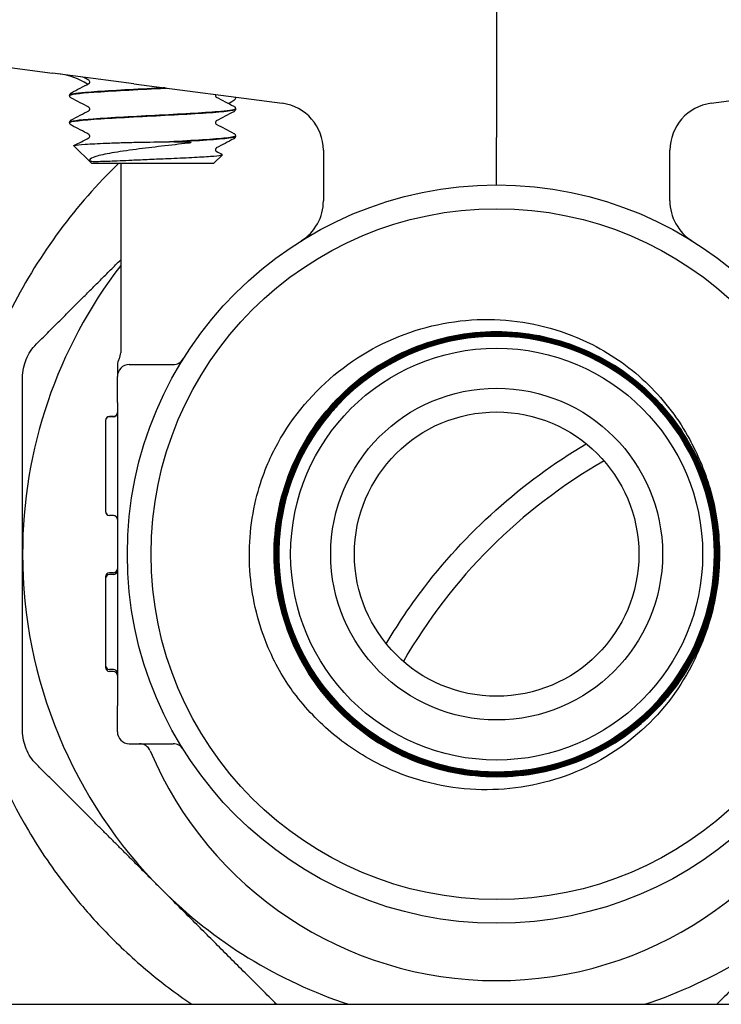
# Model space of a CAD drawing. Header units: inches. Extents: x 36 to 1719, y -84 to 1122.
# Tile 407 of 558: x 1423.34 to 1425.19, y 376.8 to 379.4. Entities that reach past the tile are written whole.
import ezdxf

# ---------------------------------------------------------------- set-up
doc = ezdxf.new("R2010")
doc.units = ezdxf.units.IN
doc.header["$LTSCALE"] = 48
doc.header["$MEASUREMENT"] = 0
doc.layers.add('Visible (ANSI)', color=7, linetype='Continuous', lineweight=30)

msp = doc.modelspace()

# ---------------------------------------------------------------- linework, layer by layer
at = {"layer": 'Visible (ANSI)'}
for p, q in [((1424.59912, 379.86139), (1424.59912, 379.08502)), ((1423.30266, 379.27194), (1423.42781, 379.25546)), ((1423.64264, 379.22718), (1423.42781, 379.25546)), ((1423.64264, 379.22718), (1424.03365, 379.1757)), ((1425.16458, 379.1757), (1425.5556, 379.22718)), ((1423.47319, 379.19676), (1423.47319, 379.19609)), ((1423.91069, 379.16101), (1423.91069, 379.16034)), ((1423.47319, 379.12526), (1423.47319, 379.12459)), ((1423.74872, 379.07395), (1423.73622, 379.07395)), ((1423.91069, 379.08951), (1423.91069, 379.08884)), ((1424.59912, 378.96014), (1424.59912, 379.08502)), ((1423.53093, 379.01764), (1423.48417, 379.06325)), ((1424.14234, 379.05177), (1424.14234, 378.91848)), ((1425.0559, 378.91848), (1425.0559, 379.05177)), ((1423.85295, 379.01764), (1423.87582, 379.03994)), ((1423.53093, 379.01764), (1423.85295, 379.01764)), ((1423.60787, 379.01764), (1423.60787, 378.51764)), ((1423.59912, 378.48558), (1423.59912, 378.45514)), ((1423.63037, 378.48639), (1423.74601, 378.48639)), ((1423.59912, 378.38639), (1423.59912, 378.45514)), ((1423.59912, 378.38639), (1423.59912, 378.25388)), ((1423.5887, 378.34959), (1423.57829, 378.34959)), ((1423.5887, 378.34898), (1423.57829, 378.34898)), ((1423.56787, 378.33917), (1423.56787, 378.33857)), ((1423.56787, 378.33857), (1423.56787, 378.21892)), ((1423.59912, 378.25388), (1423.59912, 377.71891)), ((1423.56787, 378.21892), (1423.56787, 378.09907)), ((1423.56787, 378.09907), (1423.56787, 378.09866)), ((1423.5887, 378.08865), (1423.57829, 378.08865)), ((1423.5887, 378.08825), (1423.57829, 378.08825)), ((1423.5887, 377.93737), (1423.57829, 377.93737)), ((1423.5887, 377.9323), (1423.57829, 377.9323)), ((1423.56787, 377.92695), (1423.56787, 377.92185)), ((1423.56787, 377.92188), (1423.56787, 377.69272)), ((1423.59912, 377.71891), (1423.59912, 377.58639)), ((1423.56787, 377.69272), (1423.56787, 377.68745)), ((1423.5887, 377.6823), (1423.57829, 377.6823)), ((1423.5887, 377.67703), (1423.57829, 377.67703)), ((1423.59912, 377.51764), (1423.59912, 377.58639)), ((1423.63037, 377.48639), (1423.74601, 377.48639)), ((1391.36662, 376.79889), (1456.86662, 376.79889))]:
    msp.add_line(p, q, dxfattribs=at)
for radius in [0.97375, 0.91125, 0.54316, 0.4375, 0.375]:
    msp.add_circle((1424.59912, 377.98639), radius, dxfattribs=at)
for centre, radius, start, end in [((1423.42037, 379.06732), 0.1875, 57.7328, 82.5), ((1424.01734, 379.05177), 0.125, 0, 82.5), ((1425.1809, 379.05177), 0.125, 97.5, 180), ((1424.01734, 378.91848), 0.125, 301.97122, 0), ((1425.1809, 378.91848), 0.125, 180, 238.02878), ((1424.59912, 377.98639), 1.25, 142.46676, 180), ((1424.59912, 377.98639), 0.57441, 139.86113, 136.72231), ((1423.63037, 378.48575), 0.03125, 149.31658, 180), ((1423.57662, 378.51764), 0.03125, 329.31658, 0), ((1423.74601, 378.51764), 0.03125, 270, 328.08862), ((1423.63037, 378.45514), 0.03125, 90, 180), ((1424.59912, 377.98639), 0.57441, 136.72231, 139.86113), ((1423.57829, 378.33917), 0.01042, 90, 180), ((1423.57829, 378.33857), 0.01042, 90, 180), ((1423.5887, 378.36001), 0.01042, 270, 0), ((1423.5887, 378.3594), 0.01042, 270, 0), ((1425.59912, 376.98639), 1.4375, 119.91628, 150.08372), ((1423.57829, 378.09907), 0.01042, 180, 270), ((1423.57829, 378.09866), 0.01042, 180, 270), ((1423.5887, 378.07823), 0.01042, 0, 90), ((1423.5887, 378.07783), 0.01042, 0, 90), ((1424.59912, 377.98639), 1.25, 180, 225), ((1424.59912, 377.98639), 0.5875, 358.62118, 1.76001), ((1423.57829, 377.92695), 0.01042, 90, 180), ((1423.57829, 377.92188), 0.01042, 90, 180), ((1423.5887, 377.94778), 0.01042, 270, 0), ((1423.5887, 377.94272), 0.01042, 270, 0), ((1423.57829, 377.69272), 0.01042, 180, 270), ((1423.57829, 377.68745), 0.01042, 180, 270), ((1423.5887, 377.67188), 0.01042, 0, 90), ((1423.5887, 377.66662), 0.01042, 0, 90), ((1423.63037, 377.51764), 0.03125, 180, 270), ((1423.65705, 377.45514), 0.03125, 22.87693, 90), ((1424.59912, 377.85264), 0.99125, 202.87693, 337.12307), ((1423.74601, 377.45514), 0.03125, 31.91138, 90), ((1424.59912, 377.98639), 1.25, 225, 251.80513), ((1424.59912, 377.98639), 1.25, 288.19487, 315)]:
    msp.add_arc(centre, radius, start, end, dxfattribs=at)
for points in [[(1423.4779, 379.20356), (1423.49325, 379.21159), (1423.50859, 379.21963), (1423.52393, 379.22768)], [(1423.52393, 379.23667), (1423.51872, 379.2394), (1423.51351, 379.24213), (1423.5083, 379.24487)], [(1423.52393, 379.16517), (1423.50859, 379.17322), (1423.49325, 379.18125), (1423.4779, 379.18928)], [(1423.85824, 379.19879), (1423.85795, 379.19813), (1423.85774, 379.19728), (1423.85774, 379.19642)], [(1423.85996, 379.19193), (1423.87529, 379.18388), (1423.89064, 379.17584), (1423.90598, 379.16781)], [(1423.4779, 379.13206), (1423.49325, 379.14009), (1423.50859, 379.14813), (1423.52393, 379.15618)], [(1423.90598, 379.15353), (1423.89064, 379.1455), (1423.87529, 379.13747), (1423.85996, 379.12942)], [(1423.52393, 379.09367), (1423.50859, 379.10172), (1423.49325, 379.10975), (1423.4779, 379.11778)], [(1423.85996, 379.12043), (1423.87529, 379.11238), (1423.89064, 379.10434), (1423.90598, 379.09631)], [(1423.48451, 379.06402), (1423.49765, 379.0709), (1423.51079, 379.07779), (1423.52393, 379.08468)], [(1423.90598, 379.08203), (1423.89064, 379.074), (1423.87529, 379.06597), (1423.85996, 379.05792)], [(1423.85996, 379.04893), (1423.86511, 379.04622), (1423.87027, 379.04352), (1423.87543, 379.04081)]]:
    msp.add_open_spline(points, degree=3, dxfattribs=at)
for points, knots in [([(1423.52615, 379.23217), (1423.52615, 379.23356), (1423.52558, 379.23485), (1423.52465, 379.23614), (1423.52429, 379.23641), (1423.52398, 379.23664), (1423.52392, 379.23667), (1423.52392, 379.23667)], [0, 0, 0, 0, 0.022828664, 0.022828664, 0.041633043, 0.041633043, 0.054614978, 0.054614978, 0.054614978, 0.054614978]), ([(1423.52392, 379.22768), (1423.52392, 379.22768), (1423.52416, 379.22777), (1423.52492, 379.22857), (1423.52528, 379.22902), (1423.52591, 379.23035), (1423.52615, 379.23126), (1423.52615, 379.23217)], [0.002645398, 0.002645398, 0.002645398, 0.002645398, 0.027589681, 0.027589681, 0.042171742, 0.042171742, 0.057287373, 0.057287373, 0.057287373, 0.057287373]), ([(1423.47319, 379.19678), (1423.47326, 379.19824), (1423.4738, 379.19961), (1423.47505, 379.20149), (1423.47571, 379.2021), (1423.47687, 379.20299), (1423.4774, 379.2033), (1423.4779, 379.20356)], [0, 0, 0, 0, 0.020588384, 0.020588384, 0.04017257, 0.04017257, 0.058516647, 0.058516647, 0.058516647, 0.058516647]), ([(1423.47324, 379.19606), (1423.47334, 379.19905), (1423.49665, 379.20204), (1423.53726, 379.20503), (1423.58267, 379.20837), (1423.64884, 379.21171), (1423.71278, 379.21505), (1423.71804, 379.21532), (1423.72328, 379.2156), (1423.72849, 379.21587)], [15.7056467, 15.7056467, 15.7056467, 15.7056467, 16.4933178, 16.4933178, 16.4933178, 17.3741612, 17.3741612, 17.3741612, 17.4466642, 17.4466642, 17.4466642, 17.4466642]), ([(1423.72481, 379.21635), (1423.70919, 379.21553), (1423.69332, 379.21471), (1423.67752, 379.21388), (1423.61355, 379.21055), (1423.55217, 379.20721), (1423.51463, 379.20388), (1423.48791, 379.2015), (1423.47363, 379.19913), (1423.47341, 379.19676)], [-23.7130579, -23.7130579, -23.7130579, -23.7130579, -23.4959687, -23.4959687, -23.4959687, -22.6167864, -22.6167864, -22.6167864, -21.9911486, -21.9911486, -21.9911486, -21.9911486]), ([(1423.4779, 379.18928), (1423.47712, 379.18969), (1423.47627, 379.19019), (1423.47487, 379.19164), (1423.47438, 379.19228), (1423.47355, 379.19393), (1423.47324, 379.19498), (1423.47319, 379.19606)], [0, 0, 0, 0, 0.028459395, 0.028459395, 0.043235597, 0.043235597, 0.058545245, 0.058545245, 0.058545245, 0.058545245]), ([(1423.85774, 379.19642), (1423.85774, 379.19504), (1423.8583, 379.19375), (1423.85924, 379.19246), (1423.85959, 379.19219), (1423.8599, 379.19196), (1423.85996, 379.19193), (1423.85996, 379.19193)], [0, 0, 0, 0, 0.022828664, 0.022828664, 0.041633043, 0.041633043, 0.054614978, 0.054614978, 0.054614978, 0.054614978]), ([(1423.90863, 379.19216), (1423.9101, 379.19197), (1423.91078, 379.19117), (1423.91041, 379.1866), (1423.90426, 379.18019), (1423.89304, 379.17535), (1423.89264, 379.17518), (1423.89223, 379.17501)], [0, 0, 0, 0, 0.08181539, 0.08181539, 0.30693367, 0.30693367, 0.31512174, 0.31512174, 0.31512174, 0.31512174]), ([(1423.47319, 379.12456), (1423.47319, 379.12462), (1423.4732, 379.12468), (1423.47321, 379.12473), (1423.47401, 379.12808), (1423.50493, 379.13143), (1423.55518, 379.13478), (1423.60541, 379.13813), (1423.67398, 379.14147), (1423.73696, 379.14482), (1423.79993, 379.14817), (1423.85608, 379.15152), (1423.88586, 379.15486), (1423.90209, 379.15669), (1423.91031, 379.15851), (1423.91036, 379.16034)], [9.4224614, 9.4224614, 9.4224614, 9.4224614, 9.4372578, 9.4372578, 9.4372578, 10.320193, 10.320193, 10.320193, 11.2028583, 11.2028583, 11.2028583, 12.0852563, 12.0852563, 12.0852563, 12.5663706, 12.5663706, 12.5663706, 12.5663706]), ([(1423.91046, 379.16103), (1423.91037, 379.15873), (1423.89708, 379.15643), (1423.87195, 379.15413), (1423.83536, 379.15078), (1423.7743, 379.14743), (1423.71011, 379.14408), (1423.64622, 379.14074), (1423.58047, 379.13741), (1423.53562, 379.13407), (1423.4961, 379.13114), (1423.47348, 379.1282), (1423.47325, 379.12526)], [-18.8518725, -18.8518725, -18.8518725, -18.8518725, -18.2452653, -18.2452653, -18.2452653, -17.3619241, -17.3619241, -17.3619241, -16.4826805, -16.4826805, -16.4826805, -15.7079633, -15.7079633, -15.7079633, -15.7079633]), ([(1423.52615, 379.16067), (1423.52615, 379.16206), (1423.52558, 379.16335), (1423.52465, 379.16464), (1423.52429, 379.16491), (1423.52398, 379.16514), (1423.52392, 379.16517), (1423.52392, 379.16517)], [0, 0, 0, 0, 0.022828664, 0.022828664, 0.041633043, 0.041633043, 0.054614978, 0.054614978, 0.054614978, 0.054614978]), ([(1423.52392, 379.15618), (1423.52392, 379.15618), (1423.52416, 379.15627), (1423.52492, 379.15707), (1423.52528, 379.15752), (1423.52591, 379.15885), (1423.52615, 379.15976), (1423.52615, 379.16067)], [0.002645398, 0.002645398, 0.002645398, 0.002645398, 0.027589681, 0.027589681, 0.042171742, 0.042171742, 0.057287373, 0.057287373, 0.057287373, 0.057287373]), ([(1423.90598, 379.16781), (1423.90677, 379.1674), (1423.90761, 379.16691), (1423.90901, 379.16546), (1423.90951, 379.16482), (1423.91034, 379.16317), (1423.91064, 379.16212), (1423.91069, 379.16103)], [0, 0, 0, 0, 0.028459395, 0.028459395, 0.043235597, 0.043235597, 0.058545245, 0.058545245, 0.058545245, 0.058545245]), ([(1423.91069, 379.16031), (1423.91063, 379.15886), (1423.91008, 379.15749), (1423.90884, 379.15561), (1423.90817, 379.155), (1423.90701, 379.15411), (1423.90649, 379.1538), (1423.90598, 379.15353)], [0, 0, 0, 0, 0.020588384, 0.020588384, 0.04017257, 0.04017257, 0.058516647, 0.058516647, 0.058516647, 0.058516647]), ([(1423.47319, 379.12528), (1423.47326, 379.12674), (1423.4738, 379.12811), (1423.47505, 379.12999), (1423.47571, 379.1306), (1423.47687, 379.13149), (1423.4774, 379.1318), (1423.4779, 379.13206)], [0, 0, 0, 0, 0.020588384, 0.020588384, 0.04017257, 0.04017257, 0.058516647, 0.058516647, 0.058516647, 0.058516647]), ([(1423.4779, 379.11778), (1423.47712, 379.11819), (1423.47627, 379.11869), (1423.47487, 379.12014), (1423.47438, 379.12078), (1423.47355, 379.12243), (1423.47324, 379.12348), (1423.47319, 379.12456)], [0, 0, 0, 0, 0.028459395, 0.028459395, 0.043235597, 0.043235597, 0.058545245, 0.058545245, 0.058545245, 0.058545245]), ([(1423.85996, 379.12942), (1423.85996, 379.12942), (1423.85972, 379.12933), (1423.85897, 379.12853), (1423.8586, 379.12808), (1423.85797, 379.12674), (1423.85774, 379.12584), (1423.85774, 379.12492)], [0.002645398, 0.002645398, 0.002645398, 0.002645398, 0.027589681, 0.027589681, 0.042171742, 0.042171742, 0.057287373, 0.057287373, 0.057287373, 0.057287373]), ([(1423.85774, 379.12492), (1423.85774, 379.12354), (1423.8583, 379.12225), (1423.85924, 379.12096), (1423.85959, 379.12069), (1423.8599, 379.12046), (1423.85996, 379.12043), (1423.85996, 379.12043)], [0, 0, 0, 0, 0.022828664, 0.022828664, 0.041633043, 0.041633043, 0.054614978, 0.054614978, 0.054614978, 0.054614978]), ([(1423.52615, 379.08917), (1423.52615, 379.09056), (1423.52558, 379.09185), (1423.52465, 379.09314), (1423.52429, 379.09341), (1423.52398, 379.09364), (1423.52392, 379.09367), (1423.52392, 379.09367)], [0, 0, 0, 0, 0.022828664, 0.022828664, 0.041633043, 0.041633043, 0.054614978, 0.054614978, 0.054614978, 0.054614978]), ([(1423.52392, 379.08468), (1423.52392, 379.08468), (1423.52416, 379.08477), (1423.52492, 379.08557), (1423.52528, 379.08602), (1423.52591, 379.08735), (1423.52615, 379.08826), (1423.52615, 379.08917)], [0.002645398, 0.002645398, 0.002645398, 0.002645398, 0.027589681, 0.027589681, 0.042171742, 0.042171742, 0.057287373, 0.057287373, 0.057287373, 0.057287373]), ([(1423.57011, 379.07044), (1423.58233, 379.07096), (1423.59552, 379.07142), (1423.62361, 379.07226), (1423.63846, 379.07262), (1423.68095, 379.07349), (1423.70909, 379.07389), (1423.73622, 379.07395)], [-0.44431555, -0.44431555, -0.44431555, -0.44431555, -0.32882749, -0.32882749, -0.21096916, -0.21096916, 0, 0, 0, 0]), ([(1423.91035, 379.08953), (1423.91039, 379.08771), (1423.90224, 379.08588), (1423.88604, 379.08405), (1423.85619, 379.08069), (1423.7996, 379.07732), (1423.73622, 379.07395)], [-12.5686872, -12.5686872, -12.5686872, -12.5686872, -12.0870096, -12.0870096, -12.0870096, -11.1993887, -11.1993887, -11.1993887, -11.1993887]), ([(1423.74872, 379.07395), (1423.81247, 379.07739), (1423.86729, 379.08082), (1423.89318, 379.08425), (1423.90469, 379.08578), (1423.91038, 379.08731), (1423.91033, 379.08884)], [4.9749506, 4.9749506, 4.9749506, 4.9749506, 5.8802797, 5.8802797, 5.8802797, 6.2831853, 6.2831853, 6.2831853, 6.2831853]), ([(1423.74872, 379.07395), (1423.77004, 379.0739), (1423.78494, 379.07351), (1423.79113, 379.07272), (1423.79203, 379.07259), (1423.79274, 379.07235), (1423.79288, 379.07229), (1423.79302, 379.07219), (1423.79306, 379.07216), (1423.79309, 379.0721), (1423.7931, 379.07207), (1423.7931, 379.07202), (1423.79309, 379.072), (1423.79306, 379.07195), (1423.79304, 379.07193), (1423.79298, 379.07186), (1423.79293, 379.07183), (1423.79274, 379.07172), (1423.79256, 379.07165), (1423.79197, 379.07146), (1423.7915, 379.07135), (1423.78956, 379.07094), (1423.78744, 379.07065), (1423.78561, 379.07044)], [-0.13908594, -0.13908594, -0.13908594, -0.13908594, -0.04049598, -0.04049598, -0.02905727, -0.02905727, -0.02604998, -0.02604998, -0.0248335, -0.0248335, -0.02414703, -0.02414703, -0.02358262, -0.02358262, -0.02294682, -0.02294682, -0.02195641, -0.02195641, -0.01935369, -0.01935369, -0.01486853, -0.01486853, 0, 0, 0, 0]), ([(1423.90598, 379.09631), (1423.90677, 379.0959), (1423.90761, 379.09541), (1423.90901, 379.09396), (1423.90951, 379.09332), (1423.91034, 379.09167), (1423.91064, 379.09062), (1423.91069, 379.08953)], [0, 0, 0, 0, 0.028459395, 0.028459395, 0.043235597, 0.043235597, 0.058545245, 0.058545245, 0.058545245, 0.058545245]), ([(1423.91069, 379.08881), (1423.91063, 379.08736), (1423.91008, 379.08599), (1423.90884, 379.08411), (1423.90817, 379.0835), (1423.90701, 379.08261), (1423.90649, 379.0823), (1423.90598, 379.08203)], [0, 0, 0, 0, 0.020588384, 0.020588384, 0.04017257, 0.04017257, 0.058516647, 0.058516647, 0.058516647, 0.058516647]), ([(1423.48417, 379.06325), (1423.48368, 379.06372), (1423.48446, 379.06419), (1423.49071, 379.06563), (1423.50022, 379.06659), (1423.52881, 379.06852), (1423.54774, 379.06948), (1423.57011, 379.07044)], [-0.5228503, -0.5228503, -0.5228503, -0.5228503, -0.42146306, -0.42146306, -0.21216858, -0.21216858, 0, 0, 0, 0]), ([(1423.78561, 379.07044), (1423.7631, 379.06775), (1423.73946, 379.06504), (1423.69277, 379.05957), (1423.67007, 379.05685), (1423.62486, 379.05098), (1423.60302, 379.04787), (1423.5667, 379.04157), (1423.55226, 379.03846), (1423.53241, 379.03217), (1423.52678, 379.02906), (1423.52571, 379.02583)], [-0.9073382, -0.9073382, -0.9073382, -0.9073382, -0.72551326, -0.72551326, -0.55061182, -0.55061182, -0.35778862, -0.35778862, -0.17425332, -0.17425332, 0, 0, 0, 0]), ([(1423.85996, 379.05792), (1423.85996, 379.05792), (1423.85972, 379.05783), (1423.85897, 379.05703), (1423.8586, 379.05658), (1423.85797, 379.05524), (1423.85774, 379.05434), (1423.85774, 379.05342)], [0.002645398, 0.002645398, 0.002645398, 0.002645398, 0.027589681, 0.027589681, 0.042171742, 0.042171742, 0.057287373, 0.057287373, 0.057287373, 0.057287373]), ([(1423.85774, 379.05342), (1423.85774, 379.05204), (1423.8583, 379.05075), (1423.85924, 379.04946), (1423.85959, 379.04919), (1423.8599, 379.04896), (1423.85996, 379.04893), (1423.85996, 379.04893)], [0, 0, 0, 0, 0.022828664, 0.022828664, 0.041633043, 0.041633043, 0.054614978, 0.054614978, 0.054614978, 0.054614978]), ([(1423.52571, 379.02583), (1423.5256, 379.02551), (1423.52564, 379.02518), (1423.52584, 379.02478), (1423.52589, 379.02469), (1423.526, 379.02455), (1423.52604, 379.0245), (1423.52611, 379.02442), (1423.52614, 379.02438), (1423.5262, 379.02432), (1423.52623, 379.02429), (1423.5263, 379.02422), (1423.52633, 379.02419), (1423.52642, 379.02412), (1423.52647, 379.02408), (1423.52664, 379.02394), (1423.52677, 379.02385), (1423.52723, 379.02358), (1423.5276, 379.02341), (1423.52991, 379.0226), (1423.53296, 379.02231), (1423.53972, 379.02231)], [-0.25215193, -0.25215193, -0.25215193, -0.25215193, -0.19967794, -0.19967794, -0.18722758, -0.18722758, -0.18219412, -0.18219412, -0.17935031, -0.17935031, -0.17701108, -0.17701108, -0.17437616, -0.17437616, -0.17027277, -0.17027277, -0.15860757, -0.15860757, -0.12989843, -0.12989843, 0, 0, 0, 0]), ([(1423.53972, 379.02231), (1423.55191, 379.02231), (1423.56788, 379.02298), (1423.59557, 379.02401), (1423.61528, 379.02481), (1423.63693, 379.02583)], [-0.29459793, -0.29459793, -0.29459793, -0.29459793, -0.17753869, -0.17753869, 0, 0, 0, 0]), ([(1423.63693, 379.02583), (1423.65189, 379.02654), (1423.66761, 379.02723), (1423.69983, 379.02863), (1423.71617, 379.02933), (1423.75456, 379.03099), (1423.77589, 379.03195), (1423.81438, 379.03388), (1423.83109, 379.03484), (1423.85756, 379.03677), (1423.86694, 379.03772), (1423.87561, 379.0394), (1423.87678, 379.04011), (1423.87543, 379.04081)], [-2.9565185, -2.9565185, -2.9565185, -2.9565185, -2.83328963, -2.83328963, -2.7085326, -2.7085326, -2.53378878, -2.53378878, -2.35616123, -2.35616123, -2.17565081, -2.17565081, -2.04025374, -2.04025374, -2.04025374, -2.04025374]), ([(1423.60286, 379.01764), (1423.48915, 378.90778), (1423.39395, 378.77945), (1423.23559, 378.46875), (1423.1829, 378.28272), (1423.15659, 377.91821), (1423.17498, 377.7438), (1423.25858, 377.46459), (1423.30507, 377.35785), (1423.39559, 377.20455), (1423.43019, 377.1537), (1423.49733, 377.06751), (1423.52853, 377.03134), (1423.59717, 376.95937), (1423.63483, 376.92393), (1423.71312, 376.85786), (1423.75358, 376.82724), (1423.79547, 376.79889)], [3.1813582, 3.1813582, 3.1813582, 3.1813582, 4.4730648, 4.4730648, 6.0086459, 6.0086459, 7.3720132, 7.3720132, 8.2649261, 8.2649261, 8.7344007, 8.7344007, 9.0985126, 9.0985126, 9.4928301, 9.4928301, 9.8807929, 9.8807929, 9.8807929, 9.8807929]), ([(1424.01433, 378.26456), (1424.05322, 378.33859), (1424.10609, 378.40437), (1424.23325, 378.51096), (1424.30598, 378.5511), (1424.4616, 378.60064), (1424.54282, 378.61002), (1424.70299, 378.59698), (1424.78042, 378.57518), (1424.90603, 378.51127), (1424.95609, 378.47539), (1425.04306, 378.39026), (1425.07961, 378.34168), (1425.10816, 378.2884)], [0, 0, 0, 0, 0.637222, 0.637222, 1.2647089, 1.2647089, 1.8824576, 1.8824576, 2.490465, 2.490465, 2.9578106, 2.9578106, 3.4191938, 3.4191938, 3.4191938, 3.4191938]), ([(1424.18093, 378.38017), (1424.15784, 378.35567), (1424.1369, 378.32914), (1424.07739, 378.23825), (1424.04903, 378.16823), (1424.02074, 378.02126), (1424.02109, 377.9457), (1424.05074, 377.79897), (1424.07976, 377.7292), (1424.16292, 377.6047), (1424.21627, 377.55116), (1424.34051, 377.46756), (1424.4102, 377.43829), (1424.5569, 377.40812), (1424.6325, 377.40751), (1424.7797, 377.43532), (1424.84988, 377.46347), (1424.9755, 377.5451), (1425.02974, 377.59781), (1425.11497, 377.72105), (1425.14514, 377.79042), (1425.17719, 377.93682), (1425.17876, 378.01246), (1425.1528, 378.16008), (1425.12552, 378.23066), (1425.04544, 378.3574), (1424.99339, 378.41234), (1424.87115, 378.49918), (1424.80213, 378.53024), (1424.65605, 378.56416), (1424.58039, 378.56669), (1424.43235, 378.54259), (1424.36138, 378.51619), (1424.23356, 378.43767), (1424.17793, 378.38629), (1424.08949, 378.26508), (1424.05753, 378.19642), (1424.02174, 378.05068), (1424.01825, 377.97501), (1424.04048, 377.82658), (1424.066, 377.75524), (1424.14295, 377.62635), (1424.19365, 377.57003), (1424.3138, 377.48), (1424.38211, 377.44716), (1424.52747, 377.40949), (1424.60314, 377.40504), (1424.75194, 377.42541), (1424.82365, 377.45003), (1424.95359, 377.52539), (1425.01058, 377.57541), (1425.10218, 377.69449), (1425.13591, 377.76242), (1425.17544, 377.90738), (1425.18085, 377.98304), (1425.16236, 378.13219), (1425.13863, 378.20424), (1425.06488, 378.33522), (1425.01555, 378.39287), (1424.89757, 378.48604), (1424.83003, 378.52065), (1424.68548, 378.56204), (1424.60985, 378.56841), (1424.46038, 378.55181), (1424.38798, 378.52898), (1424.256, 378.45684), (1424.19769, 378.40822), (1424.10297, 378.29135), (1424.06748, 378.22421), (1424.02424, 378.0801), (1424.0169, 378.00451), (1424.03162, 377.85475), (1424.05355, 377.78202), (1424.12405, 377.64905), (1424.17196, 377.59008), (1424.2877, 377.49383), (1424.35442, 377.45747), (1424.49806, 377.41237), (1424.57361, 377.40407), (1424.72364, 377.4169), (1424.79669, 377.43791), (1424.93063, 377.50677), (1424.99024, 377.55396), (1425.08802, 377.66854), (1425.12524, 377.73484), (1425.17219, 377.878), (1425.18145, 377.95348), (1425.17052, 378.10376), (1425.15042, 378.17712), (1425.08322, 378.31201), (1425.03676, 378.37225), (1424.92335, 378.47154), (1424.85749, 378.50963), (1424.71485, 378.55841), (1424.63944, 378.56864), (1424.48893, 378.5596), (1424.41528, 378.54042), (1424.27946, 378.4749), (1424.21859, 378.42918), (1424.11781, 378.31696), (1424.07886, 378.25154), (1424.02824, 378.10944), (1424.01705, 378.03412), (1424.02418, 377.88341), (1424.04244, 377.80947), (1424.10628, 377.67274), (1424.15126, 377.61126), (1424.26226, 377.509), (1424.32722, 377.4692), (1424.46876, 377.41675), (1424.54398, 377.4046), (1424.69486, 377.40982), (1424.76908, 377.42715), (1424.9067, 377.48929), (1424.96878, 377.53351), (1425.07251, 377.64328), (1425.11315, 377.70777), (1425.16743, 377.84873), (1425.18055, 377.92384), (1425.17723, 378.07488), (1425.16083, 378.14935), (1425.1004, 378.28784), (1425.05694, 378.35052), (1424.94843, 378.4557), (1424.88442, 378.49718), (1424.74407, 378.55328), (1424.66908, 378.56736), (1424.51792, 378.56596), (1424.44319, 378.55049), (1424.30386, 378.49179), (1424.2406, 378.4491), (1424.13398, 378.34186), (1424.09166, 378.27833), (1424.03374, 378.13862), (1424.01871, 378.06376), (1424.0182, 377.9125), (1424.03272, 377.83753), (1424.08969, 377.69738), (1424.1316, 377.63353), (1424.23755, 377.5255), (1424.30058, 377.48234), (1424.43963, 377.42263), (1424.51434, 377.40664), (1424.66568, 377.4042), (1424.74088, 377.41778), (1424.88183, 377.47301), (1424.94625, 377.51413), (1425.05569, 377.61877), (1425.09967, 377.68128), (1425.16118, 377.81966), (1425.17813, 377.89421), (1425.18249, 378.04561), (1425.16985, 378.12101), (1425.11638, 378.26275), (1425.07605, 378.32772), (1424.97275, 378.43855), (1424.91075, 378.48335), (1424.77308, 378.54666), (1424.6987, 378.56456), (1424.54727, 378.57084), (1424.47166, 378.55916), (1424.32917, 378.50745), (1424.26365, 378.46793), (1424.15144, 378.36597), (1424.10583, 378.30451), (1424.04074, 378.16756), (1424.02189, 378.09337), (1424.01368, 377.94193), (1424.02441, 377.86613), (1424.07434, 377.7229), (1424.11305, 377.65684), (1424.21365, 377.54328), (1424.27456, 377.49686), (1424.41077, 377.43), (1424.48476, 377.41019), (1424.63617, 377.40006), (1424.71216, 377.40983), (1424.8561, 377.45797), (1424.92269, 377.49587), (1425.03759, 377.59508), (1425.08481, 377.65544), (1425.15344, 377.79087), (1425.1742, 377.86465), (1425.18626, 378.01603), (1425.17744, 378.09217), (1425.13111, 378.23681), (1425.09403, 378.30392), (1424.99622, 378.42015), (1424.93643, 378.46815), (1424.80179, 378.53854), (1424.72823, 378.56025), (1424.57692, 378.57424), (1424.50062, 378.56638), (1424.35531, 378.52186), (1424.28769, 378.48561), (1424.17016, 378.38922), (1424.12137, 378.33), (1424.04923, 378.19618), (1424.02658, 378.12286), (1424.01066, 377.97164), (1424.01755, 377.8952), (1424.06026, 377.74924), (1424.09567, 377.68113), (1424.19062, 377.5623), (1424.24925, 377.51273), (1424.38223, 377.43885), (1424.45531, 377.41526), (1424.60641, 377.39741), (1424.68299, 377.40334), (1424.82957, 377.44421), (1424.89817, 377.47878), (1425.01826, 377.57228), (1425.06861, 377.63031), (1425.14421, 377.76243), (1425.16875, 377.83525), (1425.18852, 377.98621), (1425.18357, 378.0629), (1425.14453, 378.21009), (1425.11081, 378.27917), (1425.01879, 378.40052), (1424.96136, 378.45162), (1424.83012, 378.52895), (1424.75758, 378.55443), (1424.60678, 378.57613), (1424.52998, 378.57214), (1424.38222, 378.53495), (1424.31268, 378.50209), (1424.19009, 378.41156), (1424.13822, 378.35474), (1424.05919, 378.22441), (1424.03278, 378.15215), (1424.00915, 378.00155), (1424.01216, 377.92465), (1424.0475, 377.77633), (1424.07949, 377.70633), (1424.16852, 377.58253), (1424.22471, 377.52991), (1424.35411, 377.44918), (1424.42608, 377.42183), (1424.57647, 377.39628), (1424.65344, 377.39832), (1424.80229, 377.4318), (1424.87274, 377.46292), (1424.99774, 377.55043), (1425.0511, 377.60598), (1425.13353, 377.73442), (1425.1618, 377.80609), (1425.18927, 377.95624), (1425.18821, 378.03328), (1425.15661, 378.18264), (1425.12636, 378.25352), (1425.04039, 378.37971), (1424.98549, 378.4338), (1424.85802, 378.5179), (1424.78667, 378.5471), (1424.63679, 378.5765), (1424.55968, 378.57641), (1424.40984, 378.54668), (1424.33854, 378.51732), (1424.21119, 378.4329), (1424.15636, 378.37865), (1424.0706, 378.25218), (1424.04048, 378.18116), (1424.00916, 378.03157), (1424.00827, 377.95442), (1424.03611, 377.80412), (1424.06458, 377.7324), (1424.14743, 377.60391), (1424.20102, 377.54837), (1424.32647, 377.46095), (1424.39714, 377.42991), (1424.54642, 377.39668), (1424.6236, 377.3948), (1424.77434, 377.42075), (1424.84646, 377.44833), (1424.97608, 377.52959), (1425.03233, 377.5825), (1425.11093, 377.6923), (1425.1377, 377.74472), (1425.17485, 377.85575), (1425.18502, 377.91373), (1425.18645, 377.97225)], [24.7442257, 24.7442257, 24.7442257, 24.7442257, 25.0019287, 25.0019287, 25.572211, 25.572211, 26.1425846, 26.1425846, 26.7130496, 26.7130496, 27.283606, 27.283606, 27.8542538, 27.8542538, 28.4249929, 28.4249929, 28.9958235, 28.9958235, 29.5667455, 29.5667455, 30.1377589, 30.1377589, 30.7088637, 30.7088637, 31.2800598, 31.2800598, 31.8513474, 31.8513474, 32.4227264, 32.4227264, 32.9941967, 32.9941967, 33.5657585, 33.5657585, 34.1374116, 34.1374116, 34.7091561, 34.7091561, 35.2809921, 35.2809921, 35.8529194, 35.8529194, 36.4249381, 36.4249381, 36.9970482, 36.9970482, 37.5692497, 37.5692497, 38.1415426, 38.1415426, 38.7139268, 38.7139268, 39.2864025, 39.2864025, 39.8589696, 39.8589696, 40.431628, 40.431628, 41.0043778, 41.0043778, 41.5772191, 41.5772191, 42.1501517, 42.1501517, 42.7231757, 42.7231757, 43.2962911, 43.2962911, 43.8694978, 43.8694978, 44.442796, 44.442796, 45.0161856, 45.0161856, 45.5896665, 45.5896665, 46.1632388, 46.1632388, 46.7369025, 46.7369025, 47.3106576, 47.3106576, 47.8845041, 47.8845041, 48.458442, 48.458442, 49.0324712, 49.0324712, 49.6065919, 49.6065919, 50.1808039, 50.1808039, 50.7551073, 50.7551073, 51.3295021, 51.3295021, 51.9039883, 51.9039883, 52.4785658, 52.4785658, 53.0532348, 53.0532348, 53.6279951, 53.6279951, 54.2028468, 54.2028468, 54.7777899, 54.7777899, 55.3528244, 55.3528244, 55.9279502, 55.9279502, 56.5031675, 56.5031675, 57.0784761, 57.0784761, 57.6538761, 57.6538761, 58.2293675, 58.2293675, 58.8049502, 58.8049502, 59.3806244, 59.3806244, 59.9563899, 59.9563899, 60.5322468, 60.5322468, 61.1081951, 61.1081951, 61.6842347, 61.6842347, 62.2603657, 62.2603657, 62.8365881, 62.8365881, 63.4129019, 63.4129019, 63.9893071, 63.9893071, 64.5658036, 64.5658036, 65.1423916, 65.1423916, 65.7190709, 65.7190709, 66.2958415, 66.2958415, 66.8727036, 66.8727036, 67.449657, 67.449657, 68.0267018, 68.0267018, 68.603838, 68.603838, 69.1810655, 69.1810655, 69.7583844, 69.7583844, 70.3357947, 70.3357947, 70.9132964, 70.9132964, 71.4908894, 71.4908894, 72.0685738, 72.0685738, 72.6463496, 72.6463496, 73.2242168, 73.2242168, 73.8021753, 73.8021753, 74.3802252, 74.3802252, 74.9583665, 74.9583665, 75.5365991, 75.5365991, 76.1149231, 76.1149231, 76.6933385, 76.6933385, 77.2718453, 77.2718453, 77.8504434, 77.8504434, 78.4291329, 78.4291329, 79.0079138, 79.0079138, 79.586786, 79.586786, 80.1657496, 80.1657496, 80.7448046, 80.7448046, 81.3239509, 81.3239509, 81.9031886, 81.9031886, 82.4825177, 82.4825177, 83.0619381, 83.0619381, 83.6414499, 83.6414499, 84.2210531, 84.2210531, 84.8007477, 84.8007477, 85.3805336, 85.3805336, 85.9604108, 85.9604108, 86.5403795, 86.5403795, 87.1204395, 87.1204395, 87.7005908, 87.7005908, 88.2808336, 88.2808336, 88.8611677, 88.8611677, 89.4415931, 89.4415931, 90.0221099, 90.0221099, 90.6027181, 90.6027181, 91.1834177, 91.1834177, 91.7642086, 91.7642086, 92.3450909, 92.3450909, 92.9260645, 92.9260645, 93.5071295, 93.5071295, 94.0882858, 94.0882858, 94.6695336, 94.6695336, 95.2508726, 95.2508726, 95.8323031, 95.8323031, 96.4138249, 96.4138249, 96.995438, 96.995438, 97.5771426, 97.5771426, 98.1589384, 98.1589384, 98.7408257, 98.7408257, 99.3228043, 99.3228043, 99.9048742, 99.9048742, 100.4870355, 100.4870355, 101.0692882, 101.0692882, 101.6516322, 101.6516322, 102.2340676, 102.2340676, 102.8165944, 102.8165944, 103.3992125, 103.3992125, 103.9819219, 103.9819219, 104.4277936, 104.4277936, 104.8737194, 104.8737194, 104.8737194, 104.8737194]), ([(1425.18634, 378.00444), (1425.18866, 377.92795), (1425.17602, 377.85175), (1425.12222, 377.7085), (1425.08159, 377.64282), (1424.97745, 377.53074), (1424.91493, 377.48541), (1424.77604, 377.42129), (1424.70101, 377.40311), (1424.5482, 377.39653), (1424.47189, 377.4082), (1424.32806, 377.46014), (1424.26191, 377.49991), (1424.14859, 377.60256), (1424.10251, 377.66446), (1424.03667, 377.80243), (1424.01755, 377.87718), (1424.00904, 378.02979), (1424.01974, 378.1062), (1424.06981, 378.25058), (1424.10871, 378.31719), (1424.20985, 378.43172), (1424.27112, 378.47856), (1424.40816, 378.5461), (1424.48261, 378.56616), (1424.63501, 378.57659), (1424.71149, 378.56688), (1424.85641, 378.51867), (1424.92346, 378.48064), (1425.03919, 378.38102), (1425.08677, 378.32039), (1425.156, 378.18431), (1425.17699, 378.11016), (1425.18935, 377.95801), (1425.18061, 377.88146), (1425.13427, 377.73604), (1425.09712, 377.66855), (1424.99905, 377.55164), (1424.93906, 377.50332), (1424.80396, 377.43242), (1424.73013, 377.41051), (1424.57825, 377.39623), (1424.50164, 377.40399), (1424.35573, 377.44845), (1424.28783, 377.48472), (1424.16975, 377.58124), (1424.12071, 377.64057), (1424.04815, 377.77468), (1424.02532, 377.84818), (1424.00912, 377.99977), (1424.01591, 378.07642), (1424.05849, 378.22278), (1424.09387, 378.2911), (1424.18882, 378.41031), (1424.24748, 378.46007), (1424.38058, 378.53428), (1424.45373, 378.55803), (1424.60501, 378.57613), (1424.68169, 378.57032), (1424.82848, 378.52963), (1424.8972, 378.49514), (1425.01753, 378.40177), (1425.068, 378.34378), (1425.14384, 378.21172), (1425.1685, 378.13892), (1425.18851, 377.98798), (1425.18368, 377.91129), (1425.14487, 377.76408), (1425.11128, 377.69498), (1425.0195, 377.57355), (1424.96219, 377.52239), (1424.83119, 377.44492), (1424.75876, 377.41936), (1424.60818, 377.39745), (1424.53148, 377.40131), (1424.38389, 377.43822), (1424.31441, 377.47091), (1424.19191, 377.56108), (1424.14005, 377.6177), (1424.06099, 377.74762), (1424.03452, 377.81968), (1424.01072, 377.96987), (1424.0136, 378.04656), (1424.04861, 378.19452), (1424.0804, 378.26436), (1424.16896, 378.38792), (1424.22488, 378.44045), (1424.3537, 378.52111), (1424.42537, 378.54846), (1424.57515, 378.57415), (1424.65183, 378.57225), (1424.80012, 378.53914), (1424.87031, 378.50826), (1424.9949, 378.42133), (1425.04811, 378.36612), (1425.13034, 378.23841), (1425.15858, 378.16714), (1425.18615, 378.01779), (1425.18522, 377.94115), (1425.15401, 377.79255), (1425.12405, 377.72201), (1425.03876, 377.59641), (1424.98426, 377.54254), (1424.85769, 377.45875), (1424.78683, 377.42963), (1424.63794, 377.40018), (1424.56134, 377.40015), (1424.41245, 377.42945), (1424.34158, 377.4585), (1424.21499, 377.54213), (1424.16048, 377.59591), (1424.07514, 377.72133), (1424.04514, 377.79177), (1424.01383, 377.94017), (1424.01282, 378.01672), (1424.04021, 378.16587), (1424.06835, 378.23705), (1424.15031, 378.36461), (1424.20336, 378.41977), (1424.32761, 378.50663), (1424.39761, 378.5375), (1424.54551, 378.57067), (1424.62199, 378.57265), (1424.77138, 378.54717), (1424.84287, 378.51996), (1424.97137, 378.43967), (1425.02716, 378.38736), (1425.11554, 378.2643), (1425.14728, 378.19474), (1425.18229, 378.04736), (1425.18524, 377.97097), (1425.16167, 377.82136), (1425.13539, 377.74958), (1425.05678, 377.62015), (1425.00522, 377.56374), (1424.88337, 377.47387), (1424.81426, 377.44127), (1424.66744, 377.40442), (1424.59113, 377.40051), (1424.44134, 377.42216), (1424.36928, 377.44752), (1424.23895, 377.52442), (1424.18192, 377.57523), (1424.09058, 377.69585), (1424.05713, 377.7645), (1424.01843, 377.91075), (1424.01356, 377.98695), (1424.0333, 378.13691), (1424.05772, 378.20924), (1424.13292, 378.34045), (1424.18298, 378.39807), (1424.30235, 378.49088), (1424.37052, 378.52518), (1424.51618, 378.5657), (1424.59226, 378.57153), (1424.74236, 378.5537), (1424.81494, 378.53022), (1424.94701, 378.45673), (1425.00523, 378.40745), (1425.09948, 378.28934), (1425.13462, 378.22165), (1425.17695, 378.07662), (1425.18375, 378.00066), (1425.16783, 377.85045), (1425.14528, 377.77762), (1425.07353, 377.64471), (1425.02502, 377.58591), (1424.90819, 377.49023), (1424.84099, 377.45427), (1424.6966, 377.41013), (1424.62079, 377.40237), (1424.47048, 377.41637), (1424.39742, 377.43798), (1424.2637, 377.508), (1424.20433, 377.55573), (1424.10724, 377.67127), (1424.07045, 377.73796), (1424.02451, 377.88168), (1424.0158, 377.95734), (1424.02789, 378.10772), (1424.04856, 378.181), (1424.11683, 378.3155), (1424.16377, 378.37544), (1424.27799, 378.47392), (1424.34417, 378.51153), (1424.48721, 378.55925), (1424.5627, 378.56892), (1424.71312, 378.55875), (1424.78661, 378.53902), (1424.92188, 378.4725), (1424.98237, 378.42635), (1425.08222, 378.31346), (1425.12065, 378.24781), (1425.17015, 378.10548), (1425.18076, 378.03017), (1425.1725, 377.87973), (1425.15372, 377.80604), (1425.08896, 377.67003), (1425.04361, 377.609), (1424.93207, 377.50778), (1424.86695, 377.46856), (1424.72535, 377.41729), (1424.65023, 377.40574), (1424.4998, 377.41208), (1424.42592, 377.42992), (1424.28919, 377.4929), (1424.22763, 377.53745), (1424.12508, 377.64762), (1424.08506, 377.7122), (1424.03204, 377.85304), (1424.01954, 377.92796), (1424.02397, 378.07837), (1424.04086, 378.15241), (1424.10207, 378.28984), (1424.1458, 378.35192), (1424.2546, 378.45579), (1424.31861, 378.4966), (1424.45868, 378.55137), (1424.53339, 378.56481), (1424.68374, 378.56228), (1424.75795, 378.54635), (1424.89605, 378.48692), (1424.95864, 378.44401), (1425.06381, 378.33661), (1425.1054, 378.27315), (1425.16191, 378.13388), (1425.17628, 378.0594), (1425.17566, 377.90912), (1425.16068, 377.83477), (1425.10305, 377.69602), (1425.06096, 377.63293), (1424.95497, 377.52647), (1424.89208, 377.48411), (1424.75363, 377.42589), (1424.67938, 377.41058), (1424.52921, 377.40929), (1424.45472, 377.42333), (1424.31534, 377.47916), (1424.25177, 377.52042), (1424.14405, 377.62498), (1424.10092, 377.68728), (1424.04098, 377.8249), (1424.02474, 377.8989), (1424.02156, 378.04894), (1424.03464, 378.12355), (1424.08866, 378.26354), (1424.12909, 378.32758), (1424.23221, 378.43655), (1424.29392, 378.48044), (1424.43068, 378.54207), (1424.50442, 378.55924), (1424.65431, 378.56432), (1424.72903, 378.5522), (1424.8696, 378.49998), (1424.93411, 378.4604), (1425.0443, 378.35873), (1425.08894, 378.29762), (1425.15226, 378.16175), (1425.17035, 378.08828), (1425.17732, 377.93856), (1425.16615, 377.86374), (1425.11576, 377.72261), (1425.07702, 377.65765), (1424.97682, 377.54625), (1424.91633, 377.50087), (1424.78135, 377.43588), (1424.70817, 377.41688), (1424.55865, 377.40801), (1424.48374, 377.41822), (1424.34208, 377.46679), (1424.27667, 377.50468), (1424.16408, 377.60339), (1424.11797, 377.66327), (1424.05132, 377.79732), (1424.0314, 377.87021), (1424.02065, 378.01951), (1424.02991, 378.09449), (1424.07628, 378.23554), (1424.11251, 378.30042), (1424.15999, 378.35668)], [0, 0, 0, 0, 0.5832189, 0.5832189, 1.1663464, 1.1663464, 1.7493825, 1.7493825, 2.3323271, 2.3323271, 2.9151804, 2.9151804, 3.4979422, 3.4979422, 4.0806126, 4.0806126, 4.6631916, 4.6631916, 5.2456792, 5.2456792, 5.8280754, 5.8280754, 6.4103801, 6.4103801, 6.9925935, 6.9925935, 7.5747154, 7.5747154, 8.1567459, 8.1567459, 8.738685, 8.738685, 9.3205327, 9.3205327, 9.9022889, 9.9022889, 10.4839537, 10.4839537, 11.0655271, 11.0655271, 11.6470091, 11.6470091, 12.2283997, 12.2283997, 12.8096989, 12.8096989, 13.3909066, 13.3909066, 13.9720229, 13.9720229, 14.5530478, 14.5530478, 15.1339813, 15.1339813, 15.7148233, 15.7148233, 16.295574, 16.295574, 16.8762332, 16.8762332, 17.456801, 17.456801, 18.0372773, 18.0372773, 18.6176623, 18.6176623, 19.1979558, 19.1979558, 19.7781579, 19.7781579, 20.3582685, 20.3582685, 20.9382878, 20.9382878, 21.5182156, 21.5182156, 22.098052, 22.098052, 22.677797, 22.677797, 23.2574505, 23.2574505, 23.8370126, 23.8370126, 24.4164833, 24.4164833, 24.9958626, 24.9958626, 25.5751504, 25.5751504, 26.1543469, 26.1543469, 26.7334519, 26.7334519, 27.3124654, 27.3124654, 27.8913876, 27.8913876, 28.4702183, 28.4702183, 29.0489575, 29.0489575, 29.6276054, 29.6276054, 30.2061618, 30.2061618, 30.7846268, 30.7846268, 31.3630004, 31.3630004, 31.9412825, 31.9412825, 32.5194732, 32.5194732, 33.0975725, 33.0975725, 33.6755803, 33.6755803, 34.2534967, 34.2534967, 34.8313217, 34.8313217, 35.4090552, 35.4090552, 35.9866974, 35.9866974, 36.564248, 36.564248, 37.1417073, 37.1417073, 37.7190751, 37.7190751, 38.2963515, 38.2963515, 38.8735364, 38.8735364, 39.45063, 39.45063, 40.027632, 40.027632, 40.6045427, 40.6045427, 41.1813619, 41.1813619, 41.7580897, 41.7580897, 42.334726, 42.334726, 42.9112709, 42.9112709, 43.4877244, 43.4877244, 44.0640864, 44.0640864, 44.640357, 44.640357, 45.2165362, 45.2165362, 45.7926239, 45.7926239, 46.3686202, 46.3686202, 46.9445251, 46.9445251, 47.5203385, 47.5203385, 48.0960604, 48.0960604, 48.671691, 48.671691, 49.2472301, 49.2472301, 49.8226777, 49.8226777, 50.398034, 50.398034, 50.9732987, 50.9732987, 51.5484721, 51.5484721, 52.123554, 52.123554, 52.6985444, 52.6985444, 53.2734434, 53.2734434, 53.848251, 53.848251, 54.4229671, 54.4229671, 54.9975918, 54.9975918, 55.5721251, 55.5721251, 56.1465669, 56.1465669, 56.7209172, 56.7209172, 57.2951761, 57.2951761, 57.8693436, 57.8693436, 58.4434196, 58.4434196, 59.0174042, 59.0174042, 59.5912974, 59.5912974, 60.1650991, 60.1650991, 60.7388093, 60.7388093, 61.3124281, 61.3124281, 61.8859555, 61.8859555, 62.4593914, 62.4593914, 63.0327359, 63.0327359, 63.6059889, 63.6059889, 64.1791505, 64.1791505, 64.7522206, 64.7522206, 65.3251993, 65.3251993, 65.8980865, 65.8980865, 66.4708823, 66.4708823, 67.0435866, 67.0435866, 67.6161995, 67.6161995, 68.1887209, 68.1887209, 68.7611509, 68.7611509, 69.3334894, 69.3334894, 69.9057365, 69.9057365, 70.4778922, 70.4778922, 71.0499563, 71.0499563, 71.6219291, 71.6219291, 72.1938104, 72.1938104, 72.7656002, 72.7656002, 73.3372986, 73.3372986, 73.9089055, 73.9089055, 74.480421, 74.480421, 75.051845, 75.051845, 75.6231776, 75.6231776, 76.1944187, 76.1944187, 76.7655683, 76.7655683, 77.3366265, 77.3366265, 77.9075933, 77.9075933, 78.4784686, 78.4784686, 79.0492524, 79.0492524, 79.6199448, 79.6199448, 80.1815227, 80.1815227, 80.1815227, 80.1815227]), ([(1423.34912, 378.45238), (1423.34912, 378.469), (1423.35259, 378.48563), (1423.36468, 378.51481), (1423.37398, 378.52902), (1423.38573, 378.54077)], [1.29972856, 1.29972856, 1.29972856, 1.29972856, 1.42007803, 1.42007803, 1.54042751, 1.54042751, 1.54042751, 1.54042751]), ([(1424.30803, 377.74999), (1424.3356, 377.7966), (1424.36568, 377.84171), (1424.5162, 378.04284), (1424.66463, 378.17641), (1424.83553, 378.27749)], [-10.0602294, -10.0602294, -10.0602294, -10.0602294, -9.6164416, -9.6164416, -8.0036177, -8.0036177, -8.0036177, -8.0036177]), ([(1425.10816, 378.2884), (1425.12327, 378.26021), (1425.14303, 378.21986), (1425.17547, 378.11506), (1425.18469, 378.06006), (1425.18634, 378.00444)], [0, 0, 0, 0, 0.24378304, 0.24378304, 0.49639854, 0.49639854, 0.49639854, 0.49639854]), ([(1423.94947, 377.93134), (1423.94382, 377.99799), (1423.94882, 378.06525), (1423.97878, 378.19002), (1423.99917, 378.23571), (1424.01433, 378.26456)], [0, 0, 0, 0, 0.50969402, 0.50969402, 0.97918413, 0.97918413, 0.97918413, 0.97918413]), ([(1425.18645, 377.97225), (1425.18518, 377.91721), (1425.1765, 377.86275), (1425.14562, 377.75936), (1425.12702, 377.72011), (1425.11343, 377.69344)], [0.03549164, 0.03549164, 0.03549164, 0.03549164, 0.45566772, 0.45566772, 0.85591276, 0.85591276, 0.85591276, 0.85591276]), ([(1424.06538, 377.61967), (1424.04315, 377.64925), (1424.01835, 377.68924), (1423.97106, 377.80047), (1423.95506, 377.86533), (1423.94947, 377.93134)], [0, 0, 0, 0, 0.28196185, 0.28196185, 0.6226335, 0.6226335, 0.6226335, 0.6226335]), ([(1425.11343, 377.69344), (1425.07817, 377.62424), (1425.02962, 377.56266), (1424.91074, 377.46045), (1424.84123, 377.42122), (1424.6898, 377.37091), (1424.60919, 377.36083), (1424.44722, 377.37197), (1424.36747, 377.39361), (1424.24936, 377.45184), (1424.20745, 377.47904), (1424.1304, 377.54292), (1424.0956, 377.57946), (1424.06538, 377.61967)], [0, 0, 0, 0, 0.5918694, 0.5918694, 1.1941403, 1.1941403, 1.8068093, 1.8068093, 2.4298728, 2.4298728, 2.8087072, 2.8087072, 3.1913265, 3.1913265, 3.1913265, 3.1913265]), ([(1423.38573, 377.43201), (1423.37398, 377.44377), (1423.36468, 377.45797), (1423.35259, 377.48716), (1423.34912, 377.50378), (1423.34912, 377.5204)], [1.29972856, 1.29972856, 1.29972856, 1.29972856, 1.42007803, 1.42007803, 1.54042751, 1.54042751, 1.54042751, 1.54042751])]:
    msp.add_open_spline(points, degree=3, knots=knots, dxfattribs=at)
for points, weights in [([(1423.38573, 378.54077), (1423.50001, 378.65505), (1423.60787, 378.76291)], [1.07707509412, 1.06222740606, 1.03221040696]), ([(1423.34912, 377.98639), (1423.34912, 378.21181), (1423.34912, 378.45238)], [1, 1.05512060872, 1.07707509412]), ([(1423.34912, 377.5204), (1423.34912, 377.76097), (1423.34912, 377.98639)], [1.07707509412, 1.05512060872, 1]), ([(1423.71524, 377.10251), (1423.55584, 377.2619), (1423.38573, 377.43201)], [1, 1.05512060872, 1.07707509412]), ([(1424.01885, 376.79889), (1423.86281, 376.95493), (1423.71524, 377.10251)], [1.07345266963, 1.05082598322, 1]), ([(1425.483, 377.10251), (1425.33543, 376.95493), (1425.17939, 376.79889)], [1, 1.05082598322, 1.07345266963])]:
    msp.add_rational_spline(points, weights, degree=2, dxfattribs=at)

doc.saveas('drawing.dxf')
